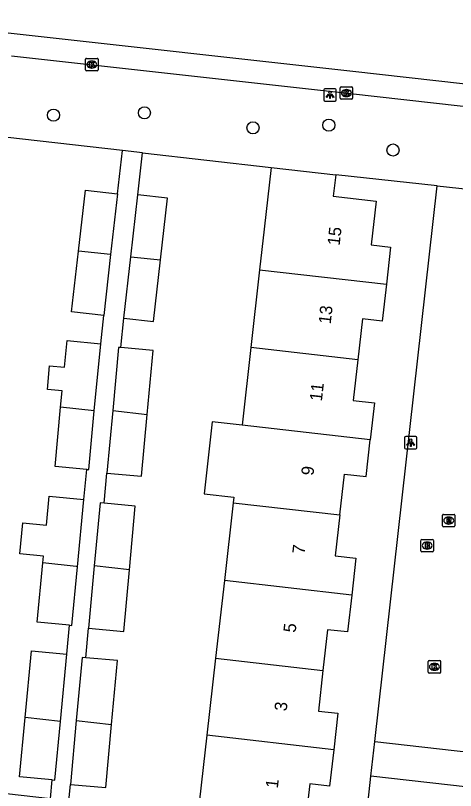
# Model space of a CAD drawing. Extents: x 162082 to 163393, y 388091 to 388632.
# Drawn here: x 162761.4 to 162796.9, y 388507 to 388569.6 of the extents above; entities that cross this region are included whole.
import ezdxf

# ---------------------------------------------------------------- set-up
doc = ezdxf.new("R2010")
doc.units = 0
for name, color, linetype in [('IMGEO_Boom', 7, 'Continuous'), ('IMGEO_Brandkraan', 7, 'Continuous'), ('IMGEO_Groenvoorziening', 7, 'Continuous'), ('IMGEO_Kolk', 7, 'Continuous'), ('IMGEO_Lichtpunt', 7, 'Continuous'), ('IMGEO_Pand', 7, 'Continuous'), ('IMGEO_Pand_nummerreeks', 7, 'Continuous'), ('IMGEO_Rijbaan_lokaal_gesloten', 7, 'Continuous'), ('IMGEO_Rijbaan_lokaal_open', 7, 'Continuous'), ('IMGEO_Rioolput', 7, 'Continuous'), ('IMGEO_Voetpad_open', 7, 'Continuous')]:
    doc.layers.add(name, color=color, linetype=linetype)

msp = doc.modelspace()

# ---------------------------------------------------------------- linework, layer by layer
at = {"layer": 'IMGEO_Boom'}
for centre in [(162764.431, 388561.564), (162771.771, 388561.755), (162780.531, 388560.547), (162786.652, 388560.765), (162791.83, 388558.75)]:
    msp.add_circle(centre, 0.489, dxfattribs=at)
at = {"layer": 'IMGEO_Brandkraan'}
for p, q in [((162794.084, 388526.389), (162794.084, 388527.241)), ((162794.159, 388527.315), (162795.011, 388527.315)), ((162795.085, 388527.241), (162795.085, 388526.389)), ((162794.572, 388527.095), (162794.597, 388527.095)), ((162795.011, 388526.315), (162794.159, 388526.315)), ((162794.595, 388526.535), (162794.57, 388526.535))]:
    msp.add_line(p, q, dxfattribs=at)
for points in [[(162794.084, 388526.389), (162794.084, 388527.241)], [(162794.159, 388527.315), (162795.011, 388527.315)], [(162795.085, 388527.241), (162795.085, 388526.389)], [(162794.432, 388527.015), (162794.432, 388526.615), (162794.645, 388526.615)], [(162794.663, 388527.015), (162794.432, 388527.015)], [(162794.611, 388526.934), (162794.557, 388526.934), (162794.557, 388526.858)], [(162794.557, 388526.858), (162794.61, 388526.858)], [(162794.619, 388526.782), (162794.557, 388526.782), (162794.557, 388526.701)], [(162794.557, 388526.701), (162794.619, 388526.701)], [(162795.011, 388526.315), (162794.159, 388526.315)]]:
    msp.add_lwpolyline(points, dxfattribs=at)
for centre, radius, start, end in [((162794.161, 388527.239), 0.0765, 91.55205, 178.44795), ((162794.161, 388527.239), 0.0765, 91.55205, 178.44795), ((162795.009, 388527.239), 0.0765, 1.55205, 88.44795), ((162795.009, 388527.239), 0.0765, 1.55205, 88.44795), ((162794.612, 388526.896), 0.0379, 267.82845, 90.93552), ((162794.62, 388526.741), 0.0404, 269.87594, 90.50774), ((162794.651, 388526.866), 0.251, 268.66757, 293.53466), ((162794.667, 388526.87), 0.145, 59.4692, 91.53667), ((162794.692, 388526.917), 0.0922, 285.51372, 58.15012), ((162794.697, 388526.725), 0.105, 301.31148, 78.98903), ((162794.161, 388526.391), 0.0765, 181.55205, 268.44795), ((162794.161, 388526.391), 0.0765, 181.55205, 268.44795), ((162795.009, 388526.391), 0.0765, 271.55205, 358.44795), ((162795.009, 388526.391), 0.0765, 271.55205, 358.44795)]:
    msp.add_arc(centre, radius, start, end, dxfattribs=at)
for centre, major_axis, ratio, start_param, end_param in [((162794.571, 388526.815), (-0.387, 0.002), 0.722429, 4.712389, 7.853982), ((162794.596, 388526.815), (-0.39, 0.002), 0.717154, 1.570796, 4.712389)]:
    msp.add_ellipse(centre, major_axis=major_axis, ratio=ratio, start_param=start_param, end_param=end_param, dxfattribs=at)
at = {"layer": 'IMGEO_Groenvoorziening'}
for points in [[(162770.012, 388558.707), (162757.884, 388560.09)], [(162771.615, 388558.524), (162782.005, 388557.339)], [(162795.399, 388555.856), (162787.204, 388556.75)]]:
    msp.add_lwpolyline(points, dxfattribs=at)
at = {"layer": 'IMGEO_Kolk'}
for p, q in [((162767.03, 388565.224), (162767.03, 388566.076)), ((162767.105, 388566.15), (162767.957, 388566.15)), ((162768.031, 388566.076), (162768.031, 388565.224)), ((162767.518, 388565.93), (162767.543, 388565.93)), ((162767.957, 388565.15), (162767.105, 388565.15)), ((162767.541, 388565.37), (162767.516, 388565.37)), ((162787.569, 388562.927), (162787.569, 388563.779)), ((162787.644, 388563.853), (162788.496, 388563.853)), ((162788.057, 388563.633), (162788.082, 388563.633)), ((162788.57, 388563.779), (162788.57, 388562.927)), ((162788.08, 388563.073), (162788.055, 388563.073)), ((162788.496, 388562.853), (162787.644, 388562.853)), ((162794.673, 388516.604), (162794.673, 388517.456)), ((162794.748, 388517.53), (162795.6, 388517.53)), ((162795.161, 388517.31), (162795.186, 388517.31)), ((162795.674, 388517.456), (162795.674, 388516.604)), ((162795.184, 388516.75), (162795.159, 388516.75)), ((162795.6, 388516.53), (162794.748, 388516.53))]:
    msp.add_line(p, q, dxfattribs=at)
for points in [[(162767.03, 388565.224), (162767.03, 388566.076)], [(162767.105, 388566.15), (162767.957, 388566.15)], [(162768.031, 388566.076), (162768.031, 388565.224)], [(162767.351, 388565.85), (162767.474, 388565.85), (162767.474, 388565.699), (162767.604, 388565.85), (162767.768, 388565.85), (162767.622, 388565.699), (162767.775, 388565.45), (162767.623, 388565.45), (162767.538, 388565.614), (162767.474, 388565.547), (162767.474, 388565.45), (162767.351, 388565.45), (162767.351, 388565.85)], [(162767.957, 388565.15), (162767.105, 388565.15)], [(162787.569, 388562.927), (162787.569, 388563.779)], [(162787.644, 388563.853), (162788.496, 388563.853)], [(162787.89, 388563.553), (162788.013, 388563.553), (162788.013, 388563.402), (162788.143, 388563.553), (162788.307, 388563.553), (162788.161, 388563.402), (162788.314, 388563.153), (162788.162, 388563.153), (162788.077, 388563.317), (162788.013, 388563.25), (162788.013, 388563.153), (162787.89, 388563.153), (162787.89, 388563.553)], [(162788.57, 388563.779), (162788.57, 388562.927)], [(162788.496, 388562.853), (162787.644, 388562.853)], [(162794.673, 388516.604), (162794.673, 388517.456)], [(162794.748, 388517.53), (162795.6, 388517.53)], [(162794.994, 388517.23), (162795.117, 388517.23), (162795.117, 388517.079), (162795.247, 388517.23), (162795.411, 388517.23), (162795.265, 388517.079), (162795.418, 388516.83), (162795.266, 388516.83), (162795.181, 388516.994), (162795.117, 388516.927), (162795.117, 388516.83), (162794.994, 388516.83), (162794.994, 388517.23)], [(162795.674, 388517.456), (162795.674, 388516.604)], [(162795.6, 388516.53), (162794.748, 388516.53)]]:
    msp.add_lwpolyline(points, dxfattribs=at)
for centre, start, end in [((162767.107, 388566.074), 91.55205, 178.44795), ((162767.107, 388566.074), 91.55205, 178.44795), ((162767.955, 388566.074), 1.55205, 88.44795), ((162767.955, 388566.074), 1.55205, 88.44795), ((162767.107, 388565.226), 181.55205, 268.44795), ((162767.107, 388565.226), 181.55205, 268.44795), ((162767.955, 388565.226), 271.55205, 358.44795), ((162767.955, 388565.226), 271.55205, 358.44795), ((162787.646, 388563.777), 91.55205, 178.44795), ((162787.646, 388563.777), 91.55205, 178.44795), ((162788.494, 388563.777), 1.55205, 88.44795), ((162788.494, 388563.777), 1.55205, 88.44795), ((162787.646, 388562.929), 181.55205, 268.44795), ((162787.646, 388562.929), 181.55205, 268.44795), ((162788.494, 388562.929), 271.55205, 358.44795), ((162788.494, 388562.929), 271.55205, 358.44795), ((162794.75, 388517.454), 91.55205, 178.44795), ((162794.75, 388517.454), 91.55205, 178.44795), ((162795.598, 388517.454), 1.55205, 88.44795), ((162795.598, 388517.454), 1.55205, 88.44795), ((162794.75, 388516.606), 181.55205, 268.44795), ((162794.75, 388516.606), 181.55205, 268.44795), ((162795.598, 388516.606), 271.55205, 358.44795), ((162795.598, 388516.606), 271.55205, 358.44795)]:
    msp.add_arc(centre, 0.0765, start, end, dxfattribs=at)
for centre, major_axis, ratio, start_param, end_param in [((162767.517, 388565.65), (-0.387, 0.002), 0.722429, 4.712389, 7.853982), ((162767.542, 388565.65), (-0.39, 0.002), 0.717154, 1.570796, 4.712389), ((162788.056, 388563.353), (-0.387, 0.002), 0.722429, 4.712389, 7.853982), ((162788.081, 388563.353), (-0.39, 0.002), 0.717154, 1.570796, 4.712389), ((162795.16, 388517.03), (-0.387, 0.002), 0.722429, 4.712389, 7.853982), ((162795.185, 388517.03), (-0.39, 0.002), 0.717154, 1.570796, 4.712389)]:
    msp.add_ellipse(centre, major_axis=major_axis, ratio=ratio, start_param=start_param, end_param=end_param, dxfattribs=at)
at = {"layer": 'IMGEO_Lichtpunt'}
for p, q in [((162786.248, 388563.606), (162786.248, 388562.799)), ((162786.248, 388563.606), (162786.248, 388562.799)), ((162787.15, 388563.701), (162786.342, 388563.701)), ((162787.15, 388563.701), (162786.342, 388563.701)), ((162787.244, 388562.799), (162787.244, 388563.606)), ((162787.244, 388562.799), (162787.244, 388563.606)), ((162786.342, 388562.705), (162787.15, 388562.705)), ((162786.342, 388562.705), (162787.15, 388562.705)), ((162792.758, 388535.527), (162792.758, 388534.72)), ((162792.758, 388535.527), (162792.758, 388534.72)), ((162793.66, 388535.622), (162792.852, 388535.622)), ((162793.66, 388535.622), (162792.852, 388535.622)), ((162793.754, 388534.72), (162793.754, 388535.527)), ((162793.754, 388534.72), (162793.754, 388535.527)), ((162792.852, 388534.626), (162793.66, 388534.626)), ((162792.852, 388534.626), (162793.66, 388534.626))]:
    msp.add_line(p, q, dxfattribs=at)
for points in [[(162786.622, 388563.27), (162786.661, 388563.242), (162786.473, 388562.98), (162786.435, 388563.007), (162786.622, 388563.27)], [(162786.724, 388563.222), (162786.771, 388563.222), (162786.771, 388562.9), (162786.724, 388562.9), (162786.724, 388563.222)], [(162786.834, 388563.242), (162786.872, 388563.269), (162787.059, 388563.007), (162787.02, 388562.979), (162786.834, 388563.242)], [(162793.132, 388535.191), (162793.171, 388535.163), (162792.983, 388534.901), (162792.945, 388534.928), (162793.132, 388535.191)], [(162793.234, 388535.143), (162793.281, 388535.143), (162793.281, 388534.821), (162793.234, 388534.821), (162793.234, 388535.143)], [(162793.344, 388535.163), (162793.382, 388535.19), (162793.569, 388534.928), (162793.53, 388534.9), (162793.344, 388535.163)]]:
    msp.add_lwpolyline(points, dxfattribs=at)
for centre in [(162786.747, 388563.404), (162793.257, 388535.325)]:
    msp.add_circle(centre, 0.0994, dxfattribs=at)
for centre, start, end in [((162786.342, 388563.606), 90, 180), ((162786.342, 388563.606), 90, 180), ((162787.15, 388563.606), 0, 90), ((162787.15, 388563.606), 0, 90), ((162786.342, 388562.799), 180, 270), ((162786.342, 388562.799), 180, 270), ((162787.15, 388562.799), 270, 0), ((162787.15, 388562.799), 270, 360), ((162792.852, 388535.527), 90, 180), ((162792.852, 388535.527), 90, 180), ((162793.66, 388535.527), 0, 90), ((162793.66, 388535.527), 0, 90), ((162792.852, 388534.72), 180, 270), ((162792.852, 388534.72), 180, 270), ((162793.66, 388534.72), 270, 0), ((162793.66, 388534.72), 270, 360)]:
    msp.add_arc(centre, 0.0946, start, end, dxfattribs=at)
at = {"layer": 'IMGEO_Pand'}
for points in [[(162782.005, 388557.339), (162781.442, 388552.371), (162781.07, 388549.092)], [(162782.005, 388557.339), (162787.204, 388556.75)], [(162787.204, 388556.75), (162787.008, 388555.017), (162790.467, 388554.625), (162790.067, 388551.101), (162791.634, 388550.923), (162791.295, 388547.93)], [(162766.452, 388550.592), (162767.011, 388555.52), (162769.6, 388555.226)], [(162769.6, 388555.226), (162769.042, 388550.307)], [(162770.666, 388550.136), (162771.232, 388555.125)], [(162773.068, 388549.895), (162773.63, 388554.853), (162771.232, 388555.125)], [(162768.485, 388545.392), (162765.896, 388545.685), (162766.452, 388550.592)], [(162769.042, 388550.307), (162766.452, 388550.592)], [(162769.042, 388550.307), (162768.485, 388545.392)], [(162770.105, 388545.184), (162770.666, 388550.136)], [(162770.105, 388545.184), (162772.504, 388544.912), (162773.068, 388549.895)], [(162770.666, 388550.136), (162773.068, 388549.895)], [(162781.07, 388549.092), (162780.357, 388542.8)], [(162781.07, 388549.092), (162791.295, 388547.93)], [(162791.295, 388547.93), (162790.955, 388544.934), (162789.362, 388545.114), (162788.988, 388541.82)], [(162765.015, 388537.999), (162765.139, 388539.305), (162763.94, 388539.419), (162764.123, 388541.33), (162765.322, 388541.216), (162765.527, 388543.371), (162768.247, 388543.112)], [(162767.73, 388537.687), (162768.247, 388543.112)], [(162769.883, 388542.803), (162769.688, 388542.821), (162769.216, 388537.728)], [(162771.992, 388537.413), (162772.469, 388542.564), (162769.883, 388542.803)], [(162780.357, 388542.8), (162779.648, 388536.543)], [(162788.988, 388541.82), (162780.357, 388542.8)], [(162788.988, 388541.82), (162788.615, 388538.527), (162790.327, 388538.333), (162789.991, 388535.368)], [(162767.137, 388532.963), (162764.559, 388533.208), (162765.015, 388537.999)], [(162767.73, 388537.687), (162765.015, 388537.999)], [(162767.137, 388532.963), (162767.279, 388532.949), (162767.73, 388537.687)], [(162769.216, 388537.728), (162768.748, 388532.674)], [(162768.748, 388532.674), (162771.53, 388532.417), (162771.992, 388537.413)], [(162769.216, 388537.728), (162771.992, 388537.413)], [(162779.648, 388536.543), (162777.238, 388536.817), (162776.58, 388531.006), (162778.99, 388530.733), (162778.937, 388530.267)], [(162789.991, 388535.368), (162779.648, 388536.543)], [(162787.534, 388529.29), (162787.908, 388532.596), (162789.655, 388532.398), (162789.991, 388535.368)], [(162763.573, 388525.433), (162763.624, 388525.967), (162761.717, 388526.149), (162761.956, 388528.655), (162763.863, 388528.473), (162764.085, 388530.806), (162766.896, 388530.538)], [(162766.379, 388525.111), (162766.896, 388530.538)], [(162768.535, 388530.241), (162768.193, 388530.273), (162767.722, 388525.183)], [(162770.56, 388524.86), (162771.036, 388530.01), (162768.535, 388530.241)], [(162778.937, 388530.267), (162778.226, 388523.988)], [(162778.937, 388530.267), (162787.534, 388529.29)], [(162787.534, 388529.29), (162787.159, 388525.984), (162788.833, 388525.794), (162788.496, 388522.82)], [(162765.731, 388520.394), (162763.117, 388520.643), (162763.573, 388525.433)], [(162766.379, 388525.111), (162766.259, 388525.125), (162763.573, 388525.433)], [(162765.731, 388520.394), (162765.928, 388520.375), (162766.379, 388525.111)], [(162767.722, 388525.183), (162767.256, 388520.151)], [(162767.256, 388520.151), (162770.1, 388519.887), (162770.56, 388524.86)], [(162770.56, 388524.86), (162767.722, 388525.183)], [(162778.226, 388523.988), (162777.516, 388517.726)], [(162788.496, 388522.82), (162778.226, 388523.988)], [(162788.496, 388522.82), (162788.159, 388519.844), (162786.549, 388520.026), (162786.177, 388516.742)], [(162762.14, 388512.94), (162762.652, 388518.312), (162765.507, 388518.04)], [(162764.99, 388512.613), (162765.507, 388518.04)], [(162767.044, 388517.766), (162766.748, 388517.793), (162766.276, 388512.701)], [(162769.126, 388512.377), (162769.604, 388517.529), (162767.044, 388517.766)], [(162777.516, 388517.726), (162776.811, 388511.504)], [(162777.516, 388517.726), (162786.177, 388516.742)], [(162786.177, 388516.742), (162785.805, 388513.462), (162787.385, 388513.283), (162787.051, 388510.34)], [(162764.321, 388507.898), (162761.684, 388508.149), (162762.14, 388512.94)], [(162764.99, 388512.613), (162762.14, 388512.94)], [(162764.321, 388507.898), (162764.539, 388507.877), (162764.99, 388512.613)], [(162766.276, 388512.701), (162765.798, 388507.537)], [(162765.798, 388507.537), (162768.654, 388507.273), (162769.126, 388512.377)], [(162766.276, 388512.701), (162769.126, 388512.377)], [(162776.811, 388511.504), (162776.059, 388504.867)], [(162787.051, 388510.34), (162776.811, 388511.504)], [(162787.051, 388510.34), (162786.717, 388507.393), (162785.114, 388507.574), (162784.697, 388503.888)]]:
    msp.add_lwpolyline(points, dxfattribs=at)
at = {"layer": 'IMGEO_Rijbaan_lokaal_gesloten'}
for points in [[(162748.313, 388569.613), (162755.69, 388568.792), (162761.263, 388568.173), (162788.597, 388565.123), (162797.445, 388564.135), (162815.695, 388562.098), (162871.917, 388555.824), (162898.423, 388552.866)], [(162761.06, 388566.354), (162788.394, 388563.304), (162797.242, 388562.316), (162898.22, 388551.047)]]:
    msp.add_lwpolyline(points, dxfattribs=at)
at = {"layer": 'IMGEO_Rijbaan_lokaal_open'}
for points in [[(162790.361, 388511.004), (162795.399, 388555.856)], [(162795.399, 388555.856), (162801.378, 388555.202)], [(162790.046, 388508.201), (162790.361, 388511.004)], [(162790.361, 388511.004), (162798.188, 388510.125)], [(162789.54, 388503.424), (162790.046, 388508.201)], [(162797.884, 388507.321), (162790.046, 388508.201)]]:
    msp.add_lwpolyline(points, dxfattribs=at)
at = {"layer": 'IMGEO_Rioolput'}
for p, q in [((162795.824, 388528.412), (162795.824, 388529.264)), ((162795.899, 388529.338), (162796.751, 388529.338)), ((162796.312, 388529.118), (162796.337, 388529.118)), ((162796.825, 388529.264), (162796.825, 388528.412)), ((162796.335, 388528.558), (162796.31, 388528.558)), ((162796.751, 388528.338), (162795.899, 388528.338))]:
    msp.add_line(p, q, dxfattribs=at)
for points in [[(162795.824, 388528.412), (162795.824, 388529.264)], [(162795.899, 388529.338), (162796.751, 388529.338)], [(162796.825, 388529.264), (162796.825, 388528.412)], [(162796.413, 388529.036), (162796.161, 388529.038), (162796.161, 388528.638)], [(162796.161, 388528.638), (162796.285, 388528.638), (162796.285, 388528.8), (162796.296, 388528.8)], [(162796.339, 388528.957), (162796.285, 388528.957), (162796.285, 388528.876)], [(162796.285, 388528.876), (162796.337, 388528.876)], [(162796.343, 388528.771), (162796.414, 388528.638), (162796.554, 388528.638), (162796.489, 388528.764)], [(162796.751, 388528.338), (162795.899, 388528.338)]]:
    msp.add_lwpolyline(points, dxfattribs=at)
for centre, radius, start, end in [((162795.901, 388529.262), 0.0765, 91.55205, 178.44795), ((162795.901, 388529.262), 0.0765, 91.55205, 178.44795), ((162796.749, 388529.262), 0.0765, 1.55205, 88.44795), ((162796.749, 388529.262), 0.0765, 1.55205, 88.44795), ((162796.295, 388528.747), 0.0533, 26.02933, 88.69889), ((162796.321, 388529.065), 0.19, 274.7715, 282.96867), ((162796.345, 388528.861), 0.0964, 77.00612, 93.18647), ((162796.359, 388528.918), 0.0378, 276.66336, 79.67722), ((162796.412, 388528.926), 0.109, 350.36119, 89.41601), ((162796.41, 388528.926), 0.112, 277.58423, 350.98172), ((162796.394, 388528.711), 0.108, 29.51342, 73.79051), ((162795.901, 388528.414), 0.0765, 181.55205, 268.44795), ((162795.901, 388528.414), 0.0765, 181.55205, 268.44795), ((162796.749, 388528.414), 0.0765, 271.55205, 358.44795), ((162796.749, 388528.414), 0.0765, 271.55205, 358.44795)]:
    msp.add_arc(centre, radius, start, end, dxfattribs=at)
for centre, major_axis, ratio, start_param, end_param in [((162796.311, 388528.838), (-0.387, 0.002), 0.722429, 4.712389, 7.853982), ((162796.336, 388528.838), (-0.39, 0.002), 0.717154, 1.570796, 4.712389)]:
    msp.add_ellipse(centre, major_axis=major_axis, ratio=ratio, start_param=start_param, end_param=end_param, dxfattribs=at)
at = {"layer": 'IMGEO_Voetpad_open'}
for points in [[(162769.6, 388555.226), (162770.012, 388558.707)], [(162771.615, 388558.524), (162770.012, 388558.707)], [(162771.232, 388555.125), (162771.615, 388558.524)], [(162768.247, 388543.112), (162768.485, 388545.392)], [(162769.883, 388542.803), (162770.105, 388545.184)], [(162766.896, 388530.538), (162767.137, 388532.963)], [(162768.535, 388530.241), (162768.748, 388532.674)], [(162765.507, 388518.04), (162765.731, 388520.394)], [(162767.044, 388517.766), (162767.256, 388520.151)], [(162755.649, 388507.365), (162764.19, 388506.386), (162764.321, 388507.898)], [(162776.059, 388504.867), (162765.675, 388506.212), (162765.798, 388507.537)]]:
    msp.add_lwpolyline(points, dxfattribs=at)

# ---------------------------------------------------------------- texts
at = {"layer": 'IMGEO_Pand_nummerreeks'}
for s, rotation, p in [('15', 83.51199, (162787.52, 388551.009)), ('13', 83.51199, (162786.799, 388544.666)), ('11', 83.51199, (162786.09, 388538.437)), ('9', 83.51433, (162785.408, 388532.438)), ('7', 83.51199, (162784.687, 388526.096)), ('5', 83.51199, (162783.966, 388519.754)), ('3', 83.51199, (162783.244, 388513.412)), ('1', 83.51199, (162782.535, 388507.183))]:
    msp.add_text(s, height=1, rotation=rotation, dxfattribs=at).set_placement(p)

doc.saveas('drawing.dxf')
